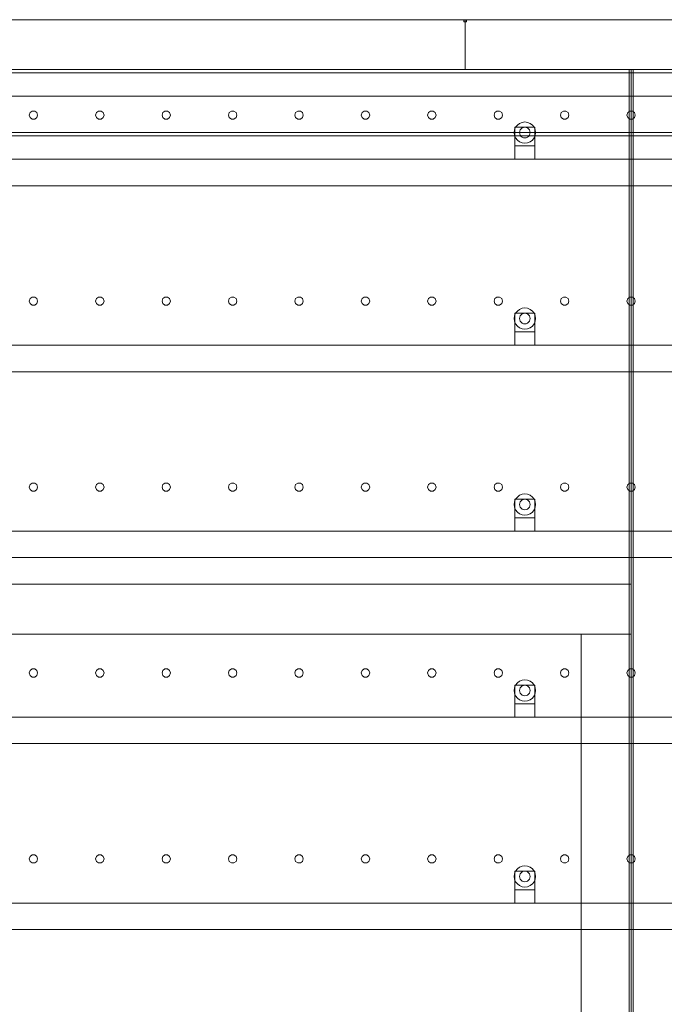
# Model space of a CAD drawing. Header units: millimetres. Extents: x -4738 to 65662, y -68080 to 6847.
# Tile 998 of 1056: x 43540 to 44511, y 1518 to 3000. Entities that reach past the tile are written whole.
import ezdxf

# ---------------------------------------------------------------- set-up
doc = ezdxf.new("R2010")
doc.units = ezdxf.units.MM
doc.layers.add('lateral_secador', color=7, linetype='Continuous', lineweight=0)

msp = doc.modelspace()

# ---------------------------------------------------------------- linework, layer by layer
at = {"layer": 'lateral_secador'}
for p, q in [((43211.134, 3000), (44211.134, 3000)), ((44209.134, 3000), (44213.134, 3000)), ((44209.134, 3000), (44209.134, 2997)), ((44209.134, 2997), (44213.134, 2997)), ((44211.134, 2925), (44211.134, 3000)), ((44211.134, 3000), (45211.134, 3000)), ((44213.134, 2997), (44213.134, 3000)), ((40461.134, 2925), (60461.134, 2925)), ((43211.134, 2925), (44211.134, 2925)), ((43461.134, 2925), (44461.134, 2925)), ((44211.134, 2925), (45211.134, 2925)), ((44458.134, 2925), (44464.134, 2925)), ((44458.134, 2925), (44458.134, 60)), ((44461.134, 0), (44461.134, 2925)), ((44461.134, 2925), (45461.134, 2925)), ((44464.134, 60), (44464.134, 2925)), ((40461.134, 2920), (60461.134, 2920)), ((40461.134, 2885), (60461.134, 2885)), ((43559.172, 2862.389), (43555.997, 2860.082)), ((43563.096, 2862.389), (43559.172, 2862.389)), ((43566.271, 2860.082), (43563.096, 2862.389)), ((43659.172, 2862.389), (43655.997, 2860.082)), ((43663.096, 2862.389), (43659.172, 2862.389)), ((43666.271, 2860.082), (43663.096, 2862.389)), ((43759.172, 2862.389), (43755.997, 2860.082)), ((43763.096, 2862.389), (43759.172, 2862.389)), ((43766.271, 2860.082), (43763.096, 2862.389)), ((43859.172, 2862.389), (43855.997, 2860.082)), ((43863.096, 2862.389), (43859.172, 2862.389)), ((43866.271, 2860.082), (43863.096, 2862.389)), ((43959.172, 2862.389), (43955.997, 2860.082)), ((43963.096, 2862.389), (43959.172, 2862.389)), ((43966.271, 2860.082), (43963.096, 2862.389)), ((44059.172, 2862.389), (44055.997, 2860.082)), ((44063.096, 2862.389), (44059.172, 2862.389)), ((44066.271, 2860.082), (44063.096, 2862.389)), ((44159.172, 2862.389), (44155.997, 2860.082)), ((44163.096, 2862.389), (44159.172, 2862.389)), ((44166.271, 2860.082), (44163.096, 2862.389)), ((44259.172, 2862.389), (44255.997, 2860.082)), ((44263.096, 2862.389), (44259.172, 2862.389)), ((44266.271, 2860.082), (44263.096, 2862.389)), ((44359.172, 2862.389), (44355.997, 2860.082)), ((44363.096, 2862.389), (44359.172, 2862.389)), ((44366.271, 2860.082), (44363.096, 2862.389)), ((44459.172, 2862.389), (44455.997, 2860.082)), ((44463.096, 2862.389), (44459.172, 2862.389)), ((44466.271, 2860.082), (44463.096, 2862.389)), ((43555.997, 2860.082), (43554.784, 2856.35)), ((43554.784, 2856.35), (43555.997, 2852.618)), ((43555.997, 2852.618), (43559.172, 2850.311)), ((43559.172, 2850.311), (43563.096, 2850.311)), ((43563.096, 2850.311), (43566.271, 2852.618)), ((43567.484, 2856.35), (43566.271, 2860.082)), ((43566.271, 2852.618), (43567.484, 2856.35)), ((43655.997, 2860.082), (43654.784, 2856.35)), ((43654.784, 2856.35), (43655.997, 2852.618)), ((43655.997, 2852.618), (43659.172, 2850.311)), ((43659.172, 2850.311), (43663.096, 2850.311)), ((43663.096, 2850.311), (43666.271, 2852.618)), ((43667.484, 2856.35), (43666.271, 2860.082)), ((43666.271, 2852.618), (43667.484, 2856.35)), ((43755.997, 2860.082), (43754.784, 2856.35)), ((43754.784, 2856.35), (43755.997, 2852.618)), ((43755.997, 2852.618), (43759.172, 2850.311)), ((43759.172, 2850.311), (43763.096, 2850.311)), ((43763.096, 2850.311), (43766.271, 2852.618)), ((43767.484, 2856.35), (43766.271, 2860.082)), ((43766.271, 2852.618), (43767.484, 2856.35)), ((43855.997, 2860.082), (43854.784, 2856.35)), ((43854.784, 2856.35), (43855.997, 2852.618)), ((43855.997, 2852.618), (43859.172, 2850.311)), ((43859.172, 2850.311), (43863.096, 2850.311)), ((43863.096, 2850.311), (43866.271, 2852.618)), ((43867.484, 2856.35), (43866.271, 2860.082)), ((43866.271, 2852.618), (43867.484, 2856.35)), ((43955.997, 2860.082), (43954.784, 2856.35)), ((43954.784, 2856.35), (43955.997, 2852.618)), ((43955.997, 2852.618), (43959.172, 2850.311)), ((43959.172, 2850.311), (43963.096, 2850.311)), ((43963.096, 2850.311), (43966.271, 2852.618)), ((43967.484, 2856.35), (43966.271, 2860.082)), ((43966.271, 2852.618), (43967.484, 2856.35)), ((44055.997, 2860.082), (44054.784, 2856.35)), ((44054.784, 2856.35), (44055.997, 2852.618)), ((44055.997, 2852.618), (44059.172, 2850.311)), ((44059.172, 2850.311), (44063.096, 2850.311)), ((44063.096, 2850.311), (44066.271, 2852.618)), ((44067.484, 2856.35), (44066.271, 2860.082)), ((44066.271, 2852.618), (44067.484, 2856.35)), ((44155.997, 2860.082), (44154.784, 2856.35)), ((44154.784, 2856.35), (44155.997, 2852.618)), ((44155.997, 2852.618), (44159.172, 2850.311)), ((44159.172, 2850.311), (44163.096, 2850.311)), ((44163.096, 2850.311), (44166.271, 2852.618)), ((44167.484, 2856.35), (44166.271, 2860.082)), ((44166.271, 2852.618), (44167.484, 2856.35)), ((44255.997, 2860.082), (44254.784, 2856.35)), ((44254.784, 2856.35), (44255.997, 2852.618)), ((44255.997, 2852.618), (44259.172, 2850.311)), ((44259.172, 2850.311), (44263.096, 2850.311)), ((44263.096, 2850.311), (44266.271, 2852.618)), ((44267.484, 2856.35), (44266.271, 2860.082)), ((44266.271, 2852.618), (44267.484, 2856.35)), ((44355.997, 2860.082), (44354.784, 2856.35)), ((44354.784, 2856.35), (44355.997, 2852.618)), ((44355.997, 2852.618), (44359.172, 2850.311)), ((44359.172, 2850.311), (44363.096, 2850.311)), ((44363.096, 2850.311), (44366.271, 2852.618)), ((44367.484, 2856.35), (44366.271, 2860.082)), ((44366.271, 2852.618), (44367.484, 2856.35)), ((44455.997, 2860.082), (44454.784, 2856.35)), ((44454.784, 2856.35), (44455.997, 2852.618)), ((44455.997, 2852.618), (44459.172, 2850.311)), ((44459.172, 2850.311), (44463.096, 2850.311)), ((44463.096, 2850.311), (44466.271, 2852.618)), ((44467.484, 2856.35), (44466.271, 2860.082)), ((44466.271, 2852.618), (44467.484, 2856.35)), ((44285.679, 2834.141), (44285.134, 2830)), ((44287.277, 2838), (44285.679, 2834.141)), ((44286.134, 2838), (44316.134, 2838)), ((44286.134, 2838), (44286.134, 2810)), ((44289.82, 2841.314), (44287.277, 2838)), ((44293.134, 2843.856), (44289.82, 2841.314)), ((44296.993, 2845.455), (44293.134, 2843.856)), ((44293.406, 2832.071), (44293.134, 2830)), ((44294.206, 2834), (44293.406, 2832.071)), ((44295.477, 2835.657), (44294.206, 2834)), ((44297.134, 2836.928), (44295.477, 2835.657)), ((44301.134, 2846), (44296.993, 2845.455)), ((44299.063, 2837.727), (44297.134, 2836.928)), ((44301.134, 2838), (44299.063, 2837.727)), ((44305.275, 2845.455), (44301.134, 2846)), ((44303.204, 2837.727), (44301.134, 2838)), ((44305.134, 2836.928), (44303.204, 2837.727)), ((44306.791, 2835.657), (44305.134, 2836.928)), ((44309.134, 2843.856), (44305.275, 2845.455)), ((44308.062, 2834), (44306.791, 2835.657)), ((44308.861, 2832.071), (44308.062, 2834)), ((44309.134, 2830), (44308.861, 2832.071)), ((44312.448, 2841.314), (44309.134, 2843.856)), ((44314.99, 2838), (44312.448, 2841.314)), ((44316.589, 2834.141), (44314.99, 2838)), ((44316.134, 2810), (44316.134, 2838)), ((44317.134, 2830), (44316.589, 2834.141)), ((40461.134, 2830), (60461.134, 2830)), ((40461.134, 2825), (60461.134, 2825)), ((44285.134, 2830), (44285.679, 2825.859)), ((44285.679, 2825.859), (44287.277, 2822)), ((44287.277, 2822), (44289.82, 2818.686)), ((44289.82, 2818.686), (44293.134, 2816.144)), ((44293.134, 2830), (44293.406, 2827.929)), ((44293.406, 2827.929), (44294.206, 2826)), ((44294.206, 2826), (44295.477, 2824.343)), ((44295.477, 2824.343), (44297.134, 2823.072)), ((44297.134, 2823.072), (44299.063, 2822.273)), ((44299.063, 2822.273), (44301.134, 2822)), ((44301.134, 2822), (44303.204, 2822.273)), ((44303.204, 2822.273), (44305.134, 2823.072)), ((44305.134, 2823.072), (44306.791, 2824.343)), ((44306.791, 2824.343), (44308.062, 2826)), ((44308.062, 2826), (44308.861, 2827.929)), ((44308.861, 2827.929), (44309.134, 2830)), ((44309.134, 2816.144), (44312.448, 2818.686)), ((44312.448, 2818.686), (44314.99, 2822)), ((44314.99, 2822), (44316.589, 2825.859)), ((44316.589, 2825.859), (44317.134, 2830)), ((44286.134, 2810), (44316.134, 2810)), ((44286.134, 2810), (44286.134, 2790)), ((44293.134, 2816.144), (44296.993, 2814.545)), ((44296.993, 2814.545), (44301.134, 2814)), ((44301.134, 2814), (44305.275, 2814.545)), ((44305.275, 2814.545), (44309.134, 2816.144)), ((44316.134, 2790), (44316.134, 2810)), ((40811.134, 2790), (60111.134, 2790)), ((44286.134, 2790), (44316.134, 2790)), ((40811.134, 2750), (60111.134, 2750)), ((43555.997, 2580.082), (43554.784, 2576.35)), ((43559.172, 2582.389), (43555.997, 2580.082)), ((43563.096, 2582.389), (43559.172, 2582.389)), ((43566.271, 2580.082), (43563.096, 2582.389)), ((43567.484, 2576.35), (43566.271, 2580.082)), ((43655.997, 2580.082), (43654.784, 2576.35)), ((43659.172, 2582.389), (43655.997, 2580.082)), ((43663.096, 2582.389), (43659.172, 2582.389)), ((43666.271, 2580.082), (43663.096, 2582.389)), ((43667.484, 2576.35), (43666.271, 2580.082)), ((43755.997, 2580.082), (43754.784, 2576.35)), ((43759.172, 2582.389), (43755.997, 2580.082)), ((43763.096, 2582.389), (43759.172, 2582.389)), ((43766.271, 2580.082), (43763.096, 2582.389)), ((43767.484, 2576.35), (43766.271, 2580.082)), ((43855.997, 2580.082), (43854.784, 2576.35)), ((43859.172, 2582.389), (43855.997, 2580.082)), ((43863.096, 2582.389), (43859.172, 2582.389)), ((43866.271, 2580.082), (43863.096, 2582.389)), ((43867.484, 2576.35), (43866.271, 2580.082)), ((43955.997, 2580.082), (43954.784, 2576.35)), ((43959.172, 2582.389), (43955.997, 2580.082)), ((43963.096, 2582.389), (43959.172, 2582.389)), ((43966.271, 2580.082), (43963.096, 2582.389)), ((43967.484, 2576.35), (43966.271, 2580.082)), ((44055.997, 2580.082), (44054.784, 2576.35)), ((44059.172, 2582.389), (44055.997, 2580.082)), ((44063.096, 2582.389), (44059.172, 2582.389)), ((44066.271, 2580.082), (44063.096, 2582.389)), ((44067.484, 2576.35), (44066.271, 2580.082)), ((44155.997, 2580.082), (44154.784, 2576.35)), ((44159.172, 2582.389), (44155.997, 2580.082)), ((44163.096, 2582.389), (44159.172, 2582.389)), ((44166.271, 2580.082), (44163.096, 2582.389)), ((44167.484, 2576.35), (44166.271, 2580.082)), ((44255.997, 2580.082), (44254.784, 2576.35)), ((44259.172, 2582.389), (44255.997, 2580.082)), ((44263.096, 2582.389), (44259.172, 2582.389)), ((44266.271, 2580.082), (44263.096, 2582.389)), ((44267.484, 2576.35), (44266.271, 2580.082)), ((44355.997, 2580.082), (44354.784, 2576.35)), ((44359.172, 2582.389), (44355.997, 2580.082)), ((44363.096, 2582.389), (44359.172, 2582.389)), ((44366.271, 2580.082), (44363.096, 2582.389)), ((44367.484, 2576.35), (44366.271, 2580.082)), ((44455.997, 2580.082), (44454.784, 2576.35)), ((44459.172, 2582.389), (44455.997, 2580.082)), ((44463.096, 2582.389), (44459.172, 2582.389)), ((44466.271, 2580.082), (44463.096, 2582.389)), ((44467.484, 2576.35), (44466.271, 2580.082)), ((43554.784, 2576.35), (43555.997, 2572.618)), ((43555.997, 2572.618), (43559.172, 2570.311)), ((43559.172, 2570.311), (43563.096, 2570.311)), ((43563.096, 2570.311), (43566.271, 2572.618)), ((43566.271, 2572.618), (43567.484, 2576.35)), ((43654.784, 2576.35), (43655.997, 2572.618)), ((43655.997, 2572.618), (43659.172, 2570.311)), ((43659.172, 2570.311), (43663.096, 2570.311)), ((43663.096, 2570.311), (43666.271, 2572.618)), ((43666.271, 2572.618), (43667.484, 2576.35)), ((43754.784, 2576.35), (43755.997, 2572.618)), ((43755.997, 2572.618), (43759.172, 2570.311)), ((43759.172, 2570.311), (43763.096, 2570.311)), ((43763.096, 2570.311), (43766.271, 2572.618)), ((43766.271, 2572.618), (43767.484, 2576.35)), ((43854.784, 2576.35), (43855.997, 2572.618)), ((43855.997, 2572.618), (43859.172, 2570.311)), ((43859.172, 2570.311), (43863.096, 2570.311)), ((43863.096, 2570.311), (43866.271, 2572.618)), ((43866.271, 2572.618), (43867.484, 2576.35)), ((43954.784, 2576.35), (43955.997, 2572.618)), ((43955.997, 2572.618), (43959.172, 2570.311)), ((43959.172, 2570.311), (43963.096, 2570.311)), ((43963.096, 2570.311), (43966.271, 2572.618)), ((43966.271, 2572.618), (43967.484, 2576.35)), ((44054.784, 2576.35), (44055.997, 2572.618)), ((44055.997, 2572.618), (44059.172, 2570.311)), ((44059.172, 2570.311), (44063.096, 2570.311)), ((44063.096, 2570.311), (44066.271, 2572.618)), ((44066.271, 2572.618), (44067.484, 2576.35)), ((44154.784, 2576.35), (44155.997, 2572.618)), ((44155.997, 2572.618), (44159.172, 2570.311)), ((44159.172, 2570.311), (44163.096, 2570.311)), ((44163.096, 2570.311), (44166.271, 2572.618)), ((44166.271, 2572.618), (44167.484, 2576.35)), ((44254.784, 2576.35), (44255.997, 2572.618)), ((44255.997, 2572.618), (44259.172, 2570.311)), ((44259.172, 2570.311), (44263.096, 2570.311)), ((44263.096, 2570.311), (44266.271, 2572.618)), ((44266.271, 2572.618), (44267.484, 2576.35)), ((44296.993, 2565.455), (44293.134, 2563.856)), ((44301.134, 2566), (44296.993, 2565.455)), ((44305.275, 2565.455), (44301.134, 2566)), ((44309.134, 2563.856), (44305.275, 2565.455)), ((44354.784, 2576.35), (44355.997, 2572.618)), ((44355.997, 2572.618), (44359.172, 2570.311)), ((44359.172, 2570.311), (44363.096, 2570.311)), ((44363.096, 2570.311), (44366.271, 2572.618)), ((44366.271, 2572.618), (44367.484, 2576.35)), ((44454.784, 2576.35), (44455.997, 2572.618)), ((44455.997, 2572.618), (44459.172, 2570.311)), ((44459.172, 2570.311), (44463.096, 2570.311)), ((44463.096, 2570.311), (44466.271, 2572.618)), ((44466.271, 2572.618), (44467.484, 2576.35)), ((44285.679, 2554.141), (44285.134, 2550)), ((44285.134, 2550), (44285.679, 2545.859)), ((44287.277, 2558), (44285.679, 2554.141)), ((44286.134, 2558), (44316.134, 2558)), ((44286.134, 2558), (44286.134, 2530)), ((44289.82, 2561.314), (44287.277, 2558)), ((44293.134, 2563.856), (44289.82, 2561.314)), ((44293.406, 2552.071), (44293.134, 2550)), ((44293.134, 2550), (44293.406, 2547.929)), ((44294.206, 2554), (44293.406, 2552.071)), ((44295.477, 2555.657), (44294.206, 2554)), ((44297.134, 2556.928), (44295.477, 2555.657)), ((44299.063, 2557.727), (44297.134, 2556.928)), ((44301.134, 2558), (44299.063, 2557.727)), ((44303.204, 2557.727), (44301.134, 2558)), ((44305.134, 2556.928), (44303.204, 2557.727)), ((44306.791, 2555.657), (44305.134, 2556.928)), ((44308.062, 2554), (44306.791, 2555.657)), ((44308.861, 2552.071), (44308.062, 2554)), ((44309.134, 2550), (44308.861, 2552.071)), ((44308.861, 2547.929), (44309.134, 2550)), ((44312.448, 2561.314), (44309.134, 2563.856)), ((44314.99, 2558), (44312.448, 2561.314)), ((44316.589, 2554.141), (44314.99, 2558)), ((44316.134, 2530), (44316.134, 2558)), ((44317.134, 2550), (44316.589, 2554.141)), ((44316.589, 2545.859), (44317.134, 2550)), ((44285.679, 2545.859), (44287.277, 2542)), ((44287.277, 2542), (44289.82, 2538.686)), ((44289.82, 2538.686), (44293.134, 2536.144)), ((44293.134, 2536.144), (44296.993, 2534.545)), ((44293.406, 2547.929), (44294.206, 2546)), ((44294.206, 2546), (44295.477, 2544.343)), ((44295.477, 2544.343), (44297.134, 2543.072)), ((44297.134, 2543.072), (44299.063, 2542.273)), ((44299.063, 2542.273), (44301.134, 2542)), ((44301.134, 2542), (44303.204, 2542.273)), ((44303.204, 2542.273), (44305.134, 2543.072)), ((44305.134, 2543.072), (44306.791, 2544.343)), ((44305.275, 2534.545), (44309.134, 2536.144)), ((44306.791, 2544.343), (44308.062, 2546)), ((44308.062, 2546), (44308.861, 2547.929)), ((44309.134, 2536.144), (44312.448, 2538.686)), ((44312.448, 2538.686), (44314.99, 2542)), ((44314.99, 2542), (44316.589, 2545.859)), ((44286.134, 2530), (44316.134, 2530)), ((44286.134, 2530), (44286.134, 2510)), ((44296.993, 2534.545), (44301.134, 2534)), ((44301.134, 2534), (44305.275, 2534.545)), ((44316.134, 2510), (44316.134, 2530)), ((40811.134, 2510), (60111.134, 2510)), ((44286.134, 2510), (44316.134, 2510)), ((40811.134, 2470), (60111.134, 2470)), ((43555.997, 2300.082), (43554.784, 2296.35)), ((43559.172, 2302.389), (43555.997, 2300.082)), ((43563.096, 2302.389), (43559.172, 2302.389)), ((43566.271, 2300.082), (43563.096, 2302.389)), ((43567.484, 2296.35), (43566.271, 2300.082)), ((43655.997, 2300.082), (43654.784, 2296.35)), ((43659.172, 2302.389), (43655.997, 2300.082)), ((43663.096, 2302.389), (43659.172, 2302.389)), ((43666.271, 2300.082), (43663.096, 2302.389)), ((43667.484, 2296.35), (43666.271, 2300.082)), ((43755.997, 2300.082), (43754.784, 2296.35)), ((43759.172, 2302.389), (43755.997, 2300.082)), ((43763.096, 2302.389), (43759.172, 2302.389)), ((43766.271, 2300.082), (43763.096, 2302.389)), ((43767.484, 2296.35), (43766.271, 2300.082)), ((43855.997, 2300.082), (43854.784, 2296.35)), ((43859.172, 2302.389), (43855.997, 2300.082)), ((43863.096, 2302.389), (43859.172, 2302.389)), ((43866.271, 2300.082), (43863.096, 2302.389)), ((43867.484, 2296.35), (43866.271, 2300.082)), ((43955.997, 2300.082), (43954.784, 2296.35)), ((43959.172, 2302.389), (43955.997, 2300.082)), ((43963.096, 2302.389), (43959.172, 2302.389)), ((43966.271, 2300.082), (43963.096, 2302.389)), ((43967.484, 2296.35), (43966.271, 2300.082)), ((44055.997, 2300.082), (44054.784, 2296.35)), ((44059.172, 2302.389), (44055.997, 2300.082)), ((44063.096, 2302.389), (44059.172, 2302.389)), ((44066.271, 2300.082), (44063.096, 2302.389)), ((44067.484, 2296.35), (44066.271, 2300.082)), ((44155.997, 2300.082), (44154.784, 2296.35)), ((44159.172, 2302.389), (44155.997, 2300.082)), ((44163.096, 2302.389), (44159.172, 2302.389)), ((44166.271, 2300.082), (44163.096, 2302.389)), ((44167.484, 2296.35), (44166.271, 2300.082)), ((44255.997, 2300.082), (44254.784, 2296.35)), ((44259.172, 2302.389), (44255.997, 2300.082)), ((44263.096, 2302.389), (44259.172, 2302.389)), ((44266.271, 2300.082), (44263.096, 2302.389)), ((44267.484, 2296.35), (44266.271, 2300.082)), ((44355.997, 2300.082), (44354.784, 2296.35)), ((44359.172, 2302.389), (44355.997, 2300.082)), ((44363.096, 2302.389), (44359.172, 2302.389)), ((44366.271, 2300.082), (44363.096, 2302.389)), ((44367.484, 2296.35), (44366.271, 2300.082)), ((44455.997, 2300.082), (44454.784, 2296.35)), ((44459.172, 2302.389), (44455.997, 2300.082)), ((44463.096, 2302.389), (44459.172, 2302.389)), ((44466.271, 2300.082), (44463.096, 2302.389)), ((44467.484, 2296.35), (44466.271, 2300.082)), ((43554.784, 2296.35), (43555.997, 2292.618)), ((43555.997, 2292.618), (43559.172, 2290.311)), ((43559.172, 2290.311), (43563.096, 2290.311)), ((43563.096, 2290.311), (43566.271, 2292.618)), ((43566.271, 2292.618), (43567.484, 2296.35)), ((43654.784, 2296.35), (43655.997, 2292.618)), ((43655.997, 2292.618), (43659.172, 2290.311)), ((43659.172, 2290.311), (43663.096, 2290.311)), ((43663.096, 2290.311), (43666.271, 2292.618)), ((43666.271, 2292.618), (43667.484, 2296.35)), ((43754.784, 2296.35), (43755.997, 2292.618)), ((43755.997, 2292.618), (43759.172, 2290.311)), ((43759.172, 2290.311), (43763.096, 2290.311)), ((43763.096, 2290.311), (43766.271, 2292.618)), ((43766.271, 2292.618), (43767.484, 2296.35)), ((43854.784, 2296.35), (43855.997, 2292.618)), ((43855.997, 2292.618), (43859.172, 2290.311)), ((43859.172, 2290.311), (43863.096, 2290.311)), ((43863.096, 2290.311), (43866.271, 2292.618)), ((43866.271, 2292.618), (43867.484, 2296.35)), ((43954.784, 2296.35), (43955.997, 2292.618)), ((43955.997, 2292.618), (43959.172, 2290.311)), ((43959.172, 2290.311), (43963.096, 2290.311)), ((43963.096, 2290.311), (43966.271, 2292.618)), ((43966.271, 2292.618), (43967.484, 2296.35)), ((44054.784, 2296.35), (44055.997, 2292.618)), ((44055.997, 2292.618), (44059.172, 2290.311)), ((44059.172, 2290.311), (44063.096, 2290.311)), ((44063.096, 2290.311), (44066.271, 2292.618)), ((44066.271, 2292.618), (44067.484, 2296.35)), ((44154.784, 2296.35), (44155.997, 2292.618)), ((44155.997, 2292.618), (44159.172, 2290.311)), ((44159.172, 2290.311), (44163.096, 2290.311)), ((44163.096, 2290.311), (44166.271, 2292.618)), ((44166.271, 2292.618), (44167.484, 2296.35)), ((44254.784, 2296.35), (44255.997, 2292.618)), ((44255.997, 2292.618), (44259.172, 2290.311)), ((44259.172, 2290.311), (44263.096, 2290.311)), ((44263.096, 2290.311), (44266.271, 2292.618)), ((44266.271, 2292.618), (44267.484, 2296.35)), ((44293.134, 2283.856), (44289.82, 2281.314)), ((44296.993, 2285.455), (44293.134, 2283.856)), ((44301.134, 2286), (44296.993, 2285.455)), ((44305.275, 2285.455), (44301.134, 2286)), ((44309.134, 2283.856), (44305.275, 2285.455)), ((44312.448, 2281.314), (44309.134, 2283.856)), ((44354.784, 2296.35), (44355.997, 2292.618)), ((44355.997, 2292.618), (44359.172, 2290.311)), ((44359.172, 2290.311), (44363.096, 2290.311)), ((44363.096, 2290.311), (44366.271, 2292.618)), ((44366.271, 2292.618), (44367.484, 2296.35)), ((44454.784, 2296.35), (44455.997, 2292.618)), ((44455.997, 2292.618), (44459.172, 2290.311)), ((44459.172, 2290.311), (44463.096, 2290.311)), ((44463.096, 2290.311), (44466.271, 2292.618)), ((44466.271, 2292.618), (44467.484, 2296.35)), ((44285.679, 2274.141), (44285.134, 2270)), ((44285.134, 2270), (44285.679, 2265.859)), ((44287.277, 2278), (44285.679, 2274.141)), ((44286.134, 2278), (44316.134, 2278)), ((44286.134, 2278), (44286.134, 2250)), ((44289.82, 2281.314), (44287.277, 2278)), ((44293.406, 2272.071), (44293.134, 2270)), ((44293.134, 2270), (44293.406, 2267.929)), ((44294.206, 2274), (44293.406, 2272.071)), ((44295.477, 2275.657), (44294.206, 2274)), ((44297.134, 2276.928), (44295.477, 2275.657)), ((44299.063, 2277.727), (44297.134, 2276.928)), ((44301.134, 2278), (44299.063, 2277.727)), ((44303.204, 2277.727), (44301.134, 2278)), ((44305.134, 2276.928), (44303.204, 2277.727)), ((44306.791, 2275.657), (44305.134, 2276.928)), ((44308.062, 2274), (44306.791, 2275.657)), ((44308.861, 2272.071), (44308.062, 2274)), ((44309.134, 2270), (44308.861, 2272.071)), ((44308.861, 2267.929), (44309.134, 2270)), ((44314.99, 2278), (44312.448, 2281.314)), ((44316.589, 2274.141), (44314.99, 2278)), ((44316.134, 2250), (44316.134, 2278)), ((44317.134, 2270), (44316.589, 2274.141)), ((44316.589, 2265.859), (44317.134, 2270)), ((44285.679, 2265.859), (44287.277, 2262)), ((44287.277, 2262), (44289.82, 2258.686)), ((44289.82, 2258.686), (44293.134, 2256.144)), ((44293.134, 2256.144), (44296.993, 2254.545)), ((44293.406, 2267.929), (44294.206, 2266)), ((44294.206, 2266), (44295.477, 2264.343)), ((44295.477, 2264.343), (44297.134, 2263.072)), ((44296.993, 2254.545), (44301.134, 2254)), ((44297.134, 2263.072), (44299.063, 2262.273)), ((44299.063, 2262.273), (44301.134, 2262)), ((44301.134, 2262), (44303.204, 2262.273)), ((44301.134, 2254), (44305.275, 2254.545)), ((44303.204, 2262.273), (44305.134, 2263.072)), ((44305.134, 2263.072), (44306.791, 2264.343)), ((44305.275, 2254.545), (44309.134, 2256.144)), ((44306.791, 2264.343), (44308.062, 2266)), ((44308.062, 2266), (44308.861, 2267.929)), ((44309.134, 2256.144), (44312.448, 2258.686)), ((44312.448, 2258.686), (44314.99, 2262)), ((44314.99, 2262), (44316.589, 2265.859)), ((44286.134, 2250), (44316.134, 2250)), ((44286.134, 2250), (44286.134, 2230)), ((44316.134, 2230), (44316.134, 2250)), ((40811.134, 2230), (60111.134, 2230)), ((44286.134, 2230), (44316.134, 2230)), ((40811.134, 2190), (60111.134, 2190)), ((41461.134, 2150), (44461.134, 2150)), ((44461.134, 2075), (44461.134, 2150)), ((41461.134, 2075), (44461.134, 2075)), ((43461.134, 2075), (44461.134, 2075)), ((44386.134, 2075), (44461.134, 2075)), ((44386.134, 2075), (44386.134, 135)), ((44461.134, 135), (44461.134, 2075)), ((43555.997, 2020.082), (43554.784, 2016.35)), ((43554.784, 2016.35), (43555.997, 2012.618)), ((43559.172, 2022.389), (43555.997, 2020.082)), ((43563.096, 2022.389), (43559.172, 2022.389)), ((43566.271, 2020.082), (43563.096, 2022.389)), ((43567.484, 2016.35), (43566.271, 2020.082)), ((43566.271, 2012.618), (43567.484, 2016.35)), ((43655.997, 2020.082), (43654.784, 2016.35)), ((43654.784, 2016.35), (43655.997, 2012.618)), ((43659.172, 2022.389), (43655.997, 2020.082)), ((43663.096, 2022.389), (43659.172, 2022.389)), ((43666.271, 2020.082), (43663.096, 2022.389)), ((43667.484, 2016.35), (43666.271, 2020.082)), ((43666.271, 2012.618), (43667.484, 2016.35)), ((43755.997, 2020.082), (43754.784, 2016.35)), ((43754.784, 2016.35), (43755.997, 2012.618)), ((43759.172, 2022.389), (43755.997, 2020.082)), ((43763.096, 2022.389), (43759.172, 2022.389)), ((43766.271, 2020.082), (43763.096, 2022.389)), ((43767.484, 2016.35), (43766.271, 2020.082)), ((43766.271, 2012.618), (43767.484, 2016.35)), ((43855.997, 2020.082), (43854.784, 2016.35)), ((43854.784, 2016.35), (43855.997, 2012.618)), ((43859.172, 2022.389), (43855.997, 2020.082)), ((43863.096, 2022.389), (43859.172, 2022.389)), ((43866.271, 2020.082), (43863.096, 2022.389)), ((43867.484, 2016.35), (43866.271, 2020.082)), ((43866.271, 2012.618), (43867.484, 2016.35)), ((43955.997, 2020.082), (43954.784, 2016.35)), ((43954.784, 2016.35), (43955.997, 2012.618)), ((43959.172, 2022.389), (43955.997, 2020.082)), ((43963.096, 2022.389), (43959.172, 2022.389)), ((43966.271, 2020.082), (43963.096, 2022.389)), ((43967.484, 2016.35), (43966.271, 2020.082)), ((43966.271, 2012.618), (43967.484, 2016.35)), ((44055.997, 2020.082), (44054.784, 2016.35)), ((44054.784, 2016.35), (44055.997, 2012.618)), ((44059.172, 2022.389), (44055.997, 2020.082)), ((44063.096, 2022.389), (44059.172, 2022.389)), ((44066.271, 2020.082), (44063.096, 2022.389)), ((44067.484, 2016.35), (44066.271, 2020.082)), ((44066.271, 2012.618), (44067.484, 2016.35)), ((44155.997, 2020.082), (44154.784, 2016.35)), ((44154.784, 2016.35), (44155.997, 2012.618)), ((44159.172, 2022.389), (44155.997, 2020.082)), ((44163.096, 2022.389), (44159.172, 2022.389)), ((44166.271, 2020.082), (44163.096, 2022.389)), ((44167.484, 2016.35), (44166.271, 2020.082)), ((44166.271, 2012.618), (44167.484, 2016.35)), ((44255.997, 2020.082), (44254.784, 2016.35)), ((44254.784, 2016.35), (44255.997, 2012.618)), ((44259.172, 2022.389), (44255.997, 2020.082)), ((44263.096, 2022.389), (44259.172, 2022.389)), ((44266.271, 2020.082), (44263.096, 2022.389)), ((44267.484, 2016.35), (44266.271, 2020.082)), ((44266.271, 2012.618), (44267.484, 2016.35)), ((44355.997, 2020.082), (44354.784, 2016.35)), ((44354.784, 2016.35), (44355.997, 2012.618)), ((44359.172, 2022.389), (44355.997, 2020.082)), ((44363.096, 2022.389), (44359.172, 2022.389)), ((44366.271, 2020.082), (44363.096, 2022.389)), ((44367.484, 2016.35), (44366.271, 2020.082)), ((44366.271, 2012.618), (44367.484, 2016.35)), ((44455.997, 2020.082), (44454.784, 2016.35)), ((44454.784, 2016.35), (44455.997, 2012.618)), ((44459.172, 2022.389), (44455.997, 2020.082)), ((44463.096, 2022.389), (44459.172, 2022.389)), ((44466.271, 2020.082), (44463.096, 2022.389)), ((44467.484, 2016.35), (44466.271, 2020.082)), ((44466.271, 2012.618), (44467.484, 2016.35)), ((43555.997, 2012.618), (43559.172, 2010.311)), ((43559.172, 2010.311), (43563.096, 2010.311)), ((43563.096, 2010.311), (43566.271, 2012.618)), ((43655.997, 2012.618), (43659.172, 2010.311)), ((43659.172, 2010.311), (43663.096, 2010.311)), ((43663.096, 2010.311), (43666.271, 2012.618)), ((43755.997, 2012.618), (43759.172, 2010.311)), ((43759.172, 2010.311), (43763.096, 2010.311)), ((43763.096, 2010.311), (43766.271, 2012.618)), ((43855.997, 2012.618), (43859.172, 2010.311)), ((43859.172, 2010.311), (43863.096, 2010.311)), ((43863.096, 2010.311), (43866.271, 2012.618)), ((43955.997, 2012.618), (43959.172, 2010.311)), ((43959.172, 2010.311), (43963.096, 2010.311)), ((43963.096, 2010.311), (43966.271, 2012.618)), ((44055.997, 2012.618), (44059.172, 2010.311)), ((44059.172, 2010.311), (44063.096, 2010.311)), ((44063.096, 2010.311), (44066.271, 2012.618)), ((44155.997, 2012.618), (44159.172, 2010.311)), ((44159.172, 2010.311), (44163.096, 2010.311)), ((44163.096, 2010.311), (44166.271, 2012.618)), ((44255.997, 2012.618), (44259.172, 2010.311)), ((44259.172, 2010.311), (44263.096, 2010.311)), ((44263.096, 2010.311), (44266.271, 2012.618)), ((44293.134, 2003.856), (44289.82, 2001.314)), ((44296.993, 2005.455), (44293.134, 2003.856)), ((44301.134, 2006), (44296.993, 2005.455)), ((44305.275, 2005.455), (44301.134, 2006)), ((44309.134, 2003.856), (44305.275, 2005.455)), ((44312.448, 2001.314), (44309.134, 2003.856)), ((44355.997, 2012.618), (44359.172, 2010.311)), ((44359.172, 2010.311), (44363.096, 2010.311)), ((44363.096, 2010.311), (44366.271, 2012.618)), ((44455.997, 2012.618), (44459.172, 2010.311)), ((44459.172, 2010.311), (44463.096, 2010.311)), ((44463.096, 2010.311), (44466.271, 2012.618)), ((44285.679, 1994.141), (44285.134, 1990)), ((44285.134, 1990), (44285.679, 1985.859)), ((44287.277, 1998), (44285.679, 1994.141)), ((44286.134, 1998), (44316.134, 1998)), ((44286.134, 1998), (44286.134, 1970)), ((44289.82, 2001.314), (44287.277, 1998)), ((44293.406, 1992.071), (44293.134, 1990)), ((44293.134, 1990), (44293.406, 1987.929)), ((44294.206, 1994), (44293.406, 1992.071)), ((44293.406, 1987.929), (44294.206, 1986)), ((44295.477, 1995.657), (44294.206, 1994)), ((44297.134, 1996.928), (44295.477, 1995.657)), ((44299.063, 1997.727), (44297.134, 1996.928)), ((44301.134, 1998), (44299.063, 1997.727)), ((44303.204, 1997.727), (44301.134, 1998)), ((44305.134, 1996.928), (44303.204, 1997.727)), ((44306.791, 1995.657), (44305.134, 1996.928)), ((44308.062, 1994), (44306.791, 1995.657)), ((44308.861, 1992.071), (44308.062, 1994)), ((44308.062, 1986), (44308.861, 1987.929)), ((44309.134, 1990), (44308.861, 1992.071)), ((44308.861, 1987.929), (44309.134, 1990)), ((44314.99, 1998), (44312.448, 2001.314)), ((44316.589, 1994.141), (44314.99, 1998)), ((44316.134, 1970), (44316.134, 1998)), ((44317.134, 1990), (44316.589, 1994.141)), ((44316.589, 1985.859), (44317.134, 1990)), ((44285.679, 1985.859), (44287.277, 1982)), ((44287.277, 1982), (44289.82, 1978.686)), ((44289.82, 1978.686), (44293.134, 1976.144)), ((44293.134, 1976.144), (44296.993, 1974.545)), ((44294.206, 1986), (44295.477, 1984.343)), ((44295.477, 1984.343), (44297.134, 1983.072)), ((44296.993, 1974.545), (44301.134, 1974)), ((44297.134, 1983.072), (44299.063, 1982.273)), ((44299.063, 1982.273), (44301.134, 1982)), ((44301.134, 1982), (44303.204, 1982.273)), ((44301.134, 1974), (44305.275, 1974.545)), ((44303.204, 1982.273), (44305.134, 1983.072)), ((44305.134, 1983.072), (44306.791, 1984.343)), ((44305.275, 1974.545), (44309.134, 1976.144)), ((44306.791, 1984.343), (44308.062, 1986)), ((44309.134, 1976.144), (44312.448, 1978.686)), ((44312.448, 1978.686), (44314.99, 1982)), ((44314.99, 1982), (44316.589, 1985.859)), ((44286.134, 1970), (44316.134, 1970)), ((44286.134, 1970), (44286.134, 1950)), ((44316.134, 1950), (44316.134, 1970)), ((40811.134, 1950), (60111.134, 1950)), ((44286.134, 1950), (44316.134, 1950)), ((40811.134, 1910), (60111.134, 1910)), ((43555.997, 1740.082), (43554.784, 1736.35)), ((43554.784, 1736.35), (43555.997, 1732.618)), ((43559.172, 1742.389), (43555.997, 1740.082)), ((43563.096, 1742.389), (43559.172, 1742.389)), ((43566.271, 1740.082), (43563.096, 1742.389)), ((43567.484, 1736.35), (43566.271, 1740.082)), ((43566.271, 1732.618), (43567.484, 1736.35)), ((43655.997, 1740.082), (43654.784, 1736.35)), ((43654.784, 1736.35), (43655.997, 1732.618)), ((43659.172, 1742.389), (43655.997, 1740.082)), ((43663.096, 1742.389), (43659.172, 1742.389)), ((43666.271, 1740.082), (43663.096, 1742.389)), ((43667.484, 1736.35), (43666.271, 1740.082)), ((43666.271, 1732.618), (43667.484, 1736.35)), ((43755.997, 1740.082), (43754.784, 1736.35)), ((43754.784, 1736.35), (43755.997, 1732.618)), ((43759.172, 1742.389), (43755.997, 1740.082)), ((43763.096, 1742.389), (43759.172, 1742.389)), ((43766.271, 1740.082), (43763.096, 1742.389)), ((43767.484, 1736.35), (43766.271, 1740.082)), ((43766.271, 1732.618), (43767.484, 1736.35)), ((43855.997, 1740.082), (43854.784, 1736.35)), ((43854.784, 1736.35), (43855.997, 1732.618)), ((43859.172, 1742.389), (43855.997, 1740.082)), ((43863.096, 1742.389), (43859.172, 1742.389)), ((43866.271, 1740.082), (43863.096, 1742.389)), ((43867.484, 1736.35), (43866.271, 1740.082)), ((43866.271, 1732.618), (43867.484, 1736.35)), ((43955.997, 1740.082), (43954.784, 1736.35)), ((43954.784, 1736.35), (43955.997, 1732.618)), ((43959.172, 1742.389), (43955.997, 1740.082)), ((43963.096, 1742.389), (43959.172, 1742.389)), ((43966.271, 1740.082), (43963.096, 1742.389)), ((43967.484, 1736.35), (43966.271, 1740.082)), ((43966.271, 1732.618), (43967.484, 1736.35)), ((44055.997, 1740.082), (44054.784, 1736.35)), ((44054.784, 1736.35), (44055.997, 1732.618)), ((44059.172, 1742.389), (44055.997, 1740.082)), ((44063.096, 1742.389), (44059.172, 1742.389)), ((44066.271, 1740.082), (44063.096, 1742.389)), ((44067.484, 1736.35), (44066.271, 1740.082)), ((44066.271, 1732.618), (44067.484, 1736.35)), ((44155.997, 1740.082), (44154.784, 1736.35)), ((44154.784, 1736.35), (44155.997, 1732.618)), ((44159.172, 1742.389), (44155.997, 1740.082)), ((44163.096, 1742.389), (44159.172, 1742.389)), ((44166.271, 1740.082), (44163.096, 1742.389)), ((44167.484, 1736.35), (44166.271, 1740.082)), ((44166.271, 1732.618), (44167.484, 1736.35)), ((44255.997, 1740.082), (44254.784, 1736.35)), ((44254.784, 1736.35), (44255.997, 1732.618)), ((44259.172, 1742.389), (44255.997, 1740.082)), ((44263.096, 1742.389), (44259.172, 1742.389)), ((44266.271, 1740.082), (44263.096, 1742.389)), ((44267.484, 1736.35), (44266.271, 1740.082)), ((44266.271, 1732.618), (44267.484, 1736.35)), ((44355.997, 1740.082), (44354.784, 1736.35)), ((44354.784, 1736.35), (44355.997, 1732.618)), ((44359.172, 1742.389), (44355.997, 1740.082)), ((44363.096, 1742.389), (44359.172, 1742.389)), ((44366.271, 1740.082), (44363.096, 1742.389)), ((44367.484, 1736.35), (44366.271, 1740.082)), ((44366.271, 1732.618), (44367.484, 1736.35)), ((44455.997, 1740.082), (44454.784, 1736.35)), ((44454.784, 1736.35), (44455.997, 1732.618)), ((44459.172, 1742.389), (44455.997, 1740.082)), ((44463.096, 1742.389), (44459.172, 1742.389)), ((44466.271, 1740.082), (44463.096, 1742.389)), ((44467.484, 1736.35), (44466.271, 1740.082)), ((44466.271, 1732.618), (44467.484, 1736.35)), ((43555.997, 1732.618), (43559.172, 1730.311)), ((43559.172, 1730.311), (43563.096, 1730.311)), ((43563.096, 1730.311), (43566.271, 1732.618)), ((43655.997, 1732.618), (43659.172, 1730.311)), ((43659.172, 1730.311), (43663.096, 1730.311)), ((43663.096, 1730.311), (43666.271, 1732.618)), ((43755.997, 1732.618), (43759.172, 1730.311)), ((43759.172, 1730.311), (43763.096, 1730.311)), ((43763.096, 1730.311), (43766.271, 1732.618)), ((43855.997, 1732.618), (43859.172, 1730.311)), ((43859.172, 1730.311), (43863.096, 1730.311)), ((43863.096, 1730.311), (43866.271, 1732.618)), ((43955.997, 1732.618), (43959.172, 1730.311)), ((43959.172, 1730.311), (43963.096, 1730.311)), ((43963.096, 1730.311), (43966.271, 1732.618)), ((44055.997, 1732.618), (44059.172, 1730.311)), ((44059.172, 1730.311), (44063.096, 1730.311)), ((44063.096, 1730.311), (44066.271, 1732.618)), ((44155.997, 1732.618), (44159.172, 1730.311)), ((44159.172, 1730.311), (44163.096, 1730.311)), ((44163.096, 1730.311), (44166.271, 1732.618)), ((44255.997, 1732.618), (44259.172, 1730.311)), ((44259.172, 1730.311), (44263.096, 1730.311)), ((44263.096, 1730.311), (44266.271, 1732.618)), ((44289.82, 1721.314), (44287.277, 1718)), ((44293.134, 1723.856), (44289.82, 1721.314)), ((44296.993, 1725.455), (44293.134, 1723.856)), ((44301.134, 1726), (44296.993, 1725.455)), ((44305.275, 1725.455), (44301.134, 1726)), ((44309.134, 1723.856), (44305.275, 1725.455)), ((44312.448, 1721.314), (44309.134, 1723.856)), ((44314.99, 1718), (44312.448, 1721.314)), ((44355.997, 1732.618), (44359.172, 1730.311)), ((44359.172, 1730.311), (44363.096, 1730.311)), ((44363.096, 1730.311), (44366.271, 1732.618)), ((44455.997, 1732.618), (44459.172, 1730.311)), ((44459.172, 1730.311), (44463.096, 1730.311)), ((44463.096, 1730.311), (44466.271, 1732.618)), ((44285.679, 1714.141), (44285.134, 1710)), ((44285.134, 1710), (44285.679, 1705.859)), ((44287.277, 1718), (44285.679, 1714.141)), ((44285.679, 1705.859), (44287.277, 1702)), ((44286.134, 1718), (44316.134, 1718)), ((44286.134, 1718), (44286.134, 1690)), ((44293.406, 1712.071), (44293.134, 1710)), ((44293.134, 1710), (44293.406, 1707.929)), ((44294.206, 1714), (44293.406, 1712.071)), ((44293.406, 1707.929), (44294.206, 1706)), ((44295.477, 1715.657), (44294.206, 1714)), ((44294.206, 1706), (44295.477, 1704.343)), ((44297.134, 1716.928), (44295.477, 1715.657)), ((44299.063, 1717.727), (44297.134, 1716.928)), ((44301.134, 1718), (44299.063, 1717.727)), ((44303.204, 1717.727), (44301.134, 1718)), ((44305.134, 1716.928), (44303.204, 1717.727)), ((44306.791, 1715.657), (44305.134, 1716.928)), ((44308.062, 1714), (44306.791, 1715.657)), ((44306.791, 1704.343), (44308.062, 1706)), ((44308.861, 1712.071), (44308.062, 1714)), ((44308.062, 1706), (44308.861, 1707.929)), ((44309.134, 1710), (44308.861, 1712.071)), ((44308.861, 1707.929), (44309.134, 1710)), ((44316.589, 1714.141), (44314.99, 1718)), ((44314.99, 1702), (44316.589, 1705.859)), ((44316.134, 1690), (44316.134, 1718)), ((44317.134, 1710), (44316.589, 1714.141)), ((44316.589, 1705.859), (44317.134, 1710)), ((44287.277, 1702), (44289.82, 1698.686)), ((44289.82, 1698.686), (44293.134, 1696.144)), ((44293.134, 1696.144), (44296.993, 1694.545)), ((44295.477, 1704.343), (44297.134, 1703.072)), ((44296.993, 1694.545), (44301.134, 1694)), ((44297.134, 1703.072), (44299.063, 1702.273)), ((44299.063, 1702.273), (44301.134, 1702)), ((44301.134, 1702), (44303.204, 1702.273)), ((44301.134, 1694), (44305.275, 1694.545)), ((44303.204, 1702.273), (44305.134, 1703.072)), ((44305.134, 1703.072), (44306.791, 1704.343)), ((44305.275, 1694.545), (44309.134, 1696.144)), ((44309.134, 1696.144), (44312.448, 1698.686)), ((44312.448, 1698.686), (44314.99, 1702)), ((44286.134, 1690), (44316.134, 1690)), ((44286.134, 1690), (44286.134, 1670)), ((44316.134, 1670), (44316.134, 1690)), ((40811.134, 1670), (60111.134, 1670)), ((44286.134, 1670), (44316.134, 1670)), ((40811.134, 1630), (60111.134, 1630))]:
    msp.add_line(p, q, dxfattribs=at)

doc.saveas('drawing.dxf')
